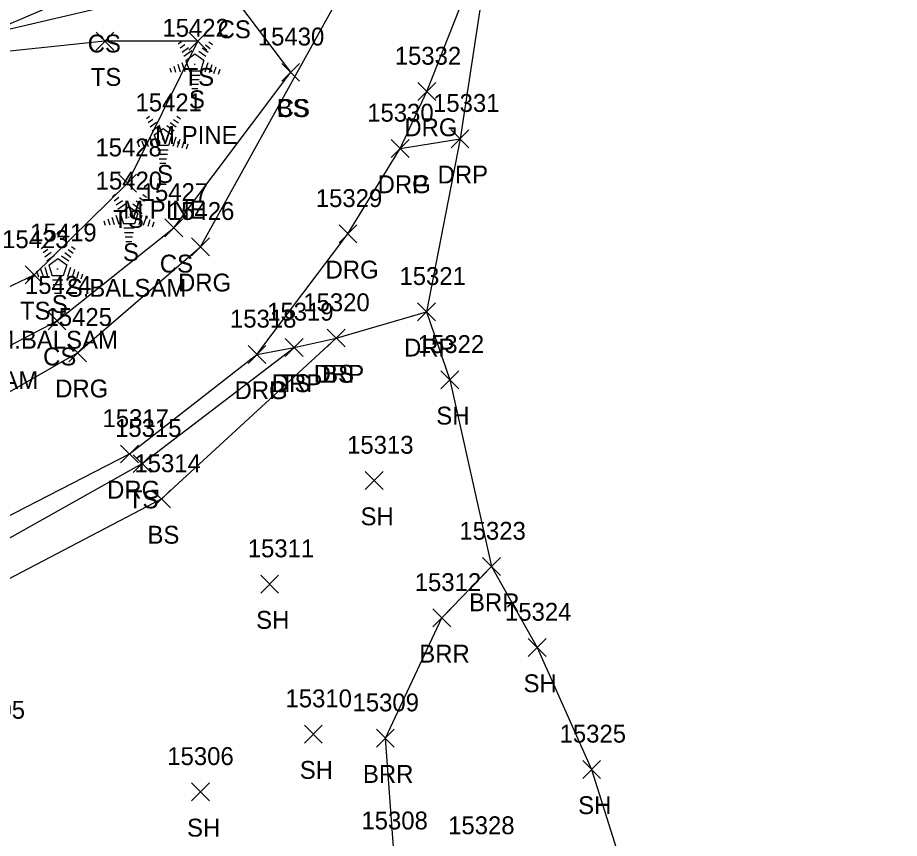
# Model space of a CAD drawing. Extents: x 1439173 to 1457902, y 641926 to 659889.
# Drawn here: x 1446237.5 to 1446336.2, y 653824.9 to 653916.7 of the extents above; entities that cross this region are included whole.
import ezdxf

# ---------------------------------------------------------------- set-up
doc = ezdxf.new("R2010")
doc.units = 0
for name, color, linetype in [('L_A', 7, 'Continuous'), ('L_C', 7, 'Continuous'), ('L_I', 7, 'Continuous'), ('L_TIC', 7, 'Continuous'), ('LABL', 7, 'Continuous'), ('LELB', 7, 'Continuous'), ('LSOGP', 7, 'Continuous'), ('LTC', 7, 'Continuous'), ('R_A', 7, 'Continuous'), ('R_I', 7, 'Continuous'), ('R_TIC', 7, 'Continuous'), ('RDG', 7, 'Continuous'), ('RDP', 7, 'Continuous')]:
    doc.layers.add(name, color=color, linetype=linetype)

msp = doc.modelspace()

# ---------------------------------------------------------------- linework, layer by layer
at = {"layer": 'L_TIC'}
for points in [[(1446246.313, 653913.05), (1446248.313, 653915.05)], [(1446248.313, 653913.05), (1446246.313, 653915.05)], [(1446256.697, 653913.061), (1446258.697, 653915.061)], [(1446258.697, 653913.061), (1446256.697, 653915.061)], [(1446267.092, 653909.569), (1446269.092, 653911.569)], [(1446269.092, 653909.569), (1446267.092, 653911.569)], [(1446267.092, 653909.569), (1446269.092, 653911.569)], [(1446269.092, 653909.569), (1446267.092, 653911.569)], [(1446248.829, 653897.164), (1446250.829, 653899.164)], [(1446250.829, 653897.164), (1446248.829, 653899.164)], [(1446254.008, 653892.166), (1446256.008, 653894.166)], [(1446256.008, 653892.166), (1446254.008, 653894.166)], [(1446238.393, 653886.901), (1446240.393, 653888.901)], [(1446240.393, 653886.901), (1446238.393, 653888.901)], [(1446240.948, 653881.777), (1446242.948, 653883.777)], [(1446242.948, 653881.777), (1446240.948, 653883.777)], [(1446272.177, 653879.839), (1446274.177, 653881.839)], [(1446274.177, 653879.839), (1446272.177, 653881.839)], [(1446267.489, 653878.79), (1446269.489, 653880.79)], [(1446269.489, 653878.79), (1446267.489, 653880.79)], [(1446284.897, 653875.164), (1446286.897, 653877.164)], [(1446286.897, 653875.164), (1446284.897, 653877.164)], [(1446250.466, 653865.788), (1446252.466, 653867.788)], [(1446252.466, 653865.788), (1446250.466, 653867.788)], [(1446276.426, 653863.897), (1446278.426, 653865.897)], [(1446278.426, 653863.897), (1446276.426, 653865.897)], [(1446252.627, 653861.836), (1446254.627, 653863.836)], [(1446254.627, 653861.836), (1446252.627, 653863.836)], [(1446289.559, 653854.276), (1446291.559, 653856.276)], [(1446291.559, 653854.276), (1446289.559, 653856.276)], [(1446264.744, 653852.314), (1446266.744, 653854.314)], [(1446266.744, 653852.314), (1446264.744, 653854.314)], [(1446283.995, 653848.532), (1446285.995, 653850.532)], [(1446285.995, 653848.532), (1446283.995, 653850.532)], [(1446294.664, 653845.219), (1446296.664, 653847.219)], [(1446296.664, 653845.219), (1446294.664, 653847.219)], [(1446269.622, 653835.53), (1446271.622, 653837.53)], [(1446271.622, 653835.53), (1446269.622, 653837.53)], [(1446277.689, 653835.077), (1446279.689, 653837.077)], [(1446279.689, 653835.077), (1446277.689, 653837.077)], [(1446300.772, 653831.582), (1446302.772, 653833.582)], [(1446302.772, 653831.582), (1446300.772, 653833.582)], [(1446257.008, 653829.07), (1446259.008, 653831.07)], [(1446259.008, 653829.07), (1446257.008, 653831.07)]]:
    msp.add_lwpolyline(points, dxfattribs=at)
at = {"layer": 'LABL'}
msp.add_lwpolyline([(1446325.138, 653754.014), (1446304.4, 653748.675), (1446271.311, 653735.212), (1446243.338, 653735.062), (1446233.051, 653759.356), (1446226.322, 653779.875), (1446220.113, 653792.847), (1446239.629, 653798.313), (1446256.906, 653809.351), (1446276.115, 653814.921), (1446279.675, 653822.869), (1446278.689, 653836.077), (1446284.995, 653849.532), (1446290.559, 653855.276)], dxfattribs=at)
at = {"layer": 'LELB'}
for points in [[(1446211.65, 653865.606), (1446225.405, 653874.125), (1446241.948, 653882.777), (1446255.008, 653893.166), (1446268.092, 653910.569), (1446261.477, 653919.381), (1446246.937, 653917.792), (1446233.47, 653914.648), (1446273.816, 653931.88), (1446279.056, 653950.302), (1446278.202, 653958.534)], [(1446206.55, 653862.367), (1446211.65, 653865.606), (1446222.886, 653880.086), (1446239.393, 653887.901), (1446249.829, 653898.164), (1446257.697, 653914.061), (1446247.313, 653914.05), (1446233.446, 653912.588), (1446227.158, 653912.14)], [(1446225.429, 653729.463), (1446209.133, 653772.776), (1446198.306, 653805.674), (1446193.549, 653831.71), (1446199.762, 653842.832), (1446210.826, 653846.542), (1446230.181, 653850.594), (1446253.627, 653862.836), (1446273.177, 653880.839)], [(1446222.087, 653728.459), (1446206.348, 653771.423), (1446194.374, 653804.893), (1446187.396, 653831.862), (1446189.115, 653839.351), (1446194.365, 653843.972), (1446198.947, 653846.276), (1446209.533, 653849.446), (1446228.782, 653854.095), (1446251.466, 653866.788), (1446268.489, 653879.79)]]:
    msp.add_lwpolyline(points, dxfattribs=at)
at = {"layer": 'LSOGP'}
msp.add_lwpolyline([(1446282.519, 654015.631), (1446313.942, 653985.086), (1446308.063, 653979.799), (1446302.185, 653974.511), (1446300.269, 653968.684), (1446298.353, 653962.857), (1446297.436, 653953.322), (1446296.519, 653943.787), (1446293.613, 653935.468), (1446290.707, 653927.148), (1446287.041, 653903.139), (1446283.285, 653883.779), (1446285.892, 653876.168), (1446290.562, 653855.278), (1446295.664, 653846.223), (1446301.768, 653832.587), (1446307.482, 653814.342), (1446316.419, 653791.612), (1446325.138, 653754.011), (1446336.203, 653721.138)], dxfattribs=at)
at = {"layer": 'LTC'}
for p, q in [((1446255.521, 653913.755), (1446255.876, 653914.013)), ((1446255.731, 653913.29), (1446256.26, 653913.674)), ((1446255.94, 653912.824), (1446256.644, 653913.335)), ((1446258.178, 653913.299), (1446258.857, 653912.805)), ((1446258.548, 653913.647), (1446259.098, 653913.248)), ((1446258.92, 653913.995), (1446259.339, 653913.691)), ((1446256.15, 653912.358), (1446257.028, 653912.996)), ((1446256.375, 653911.903), (1446257.386, 653912.638)), ((1446257.386, 653912.638), (1446258.383, 653911.913)), ((1446257.806, 653912.95), (1446258.616, 653912.362)), ((1446255.009, 653911.251), (1446255.221, 653910.599)), ((1446255.465, 653911.468), (1446255.736, 653910.632)), ((1446255.92, 653911.684), (1446256.251, 653910.665)), ((1446256.375, 653911.903), (1446256.762, 653910.71)), ((1446258.383, 653911.913), (1446257.992, 653910.71)), ((1446258.821, 653911.642), (1446258.483, 653910.602)), ((1446259.265, 653911.391), (1446258.978, 653910.507)), ((1446254.554, 653911.034), (1446254.706, 653910.566)), ((1446257.992, 653910.71), (1446256.762, 653910.71)), ((1446259.71, 653911.141), (1446259.473, 653910.412)), ((1446260.154, 653910.891), (1446259.968, 653910.317)), ((1446257.954, 653910.21), (1446256.809, 653910.21)), ((1446257.87, 653909.71), (1446256.882, 653909.71)), ((1446257.786, 653909.21), (1446256.955, 653909.21)), ((1446257.703, 653908.71), (1446257.028, 653908.71)), ((1446251.947, 653905.41), (1446252.301, 653905.668)), ((1446252.156, 653904.945), (1446252.686, 653905.329)), ((1446255.345, 653905.65), (1446255.764, 653905.346)), ((1446252.366, 653904.479), (1446253.07, 653904.99)), ((1446252.576, 653904.013), (1446253.454, 653904.651)), ((1446254.232, 653904.605), (1446255.041, 653904.017)), ((1446254.603, 653904.954), (1446255.282, 653904.46)), ((1446254.974, 653905.302), (1446255.524, 653904.903)), ((1446252.8, 653903.558), (1446253.812, 653904.293)), ((1446252.8, 653903.558), (1446253.187, 653902.365)), ((1446253.812, 653904.293), (1446254.809, 653903.568)), ((1446254.809, 653903.568), (1446254.418, 653902.365)), ((1446250.979, 653902.689), (1446251.131, 653902.221)), ((1446251.435, 653902.906), (1446251.646, 653902.254)), ((1446251.89, 653903.123), (1446252.161, 653902.287)), ((1446252.346, 653903.339), (1446252.676, 653902.32)), ((1446254.418, 653902.365), (1446253.187, 653902.365)), ((1446255.246, 653903.297), (1446254.909, 653902.257)), ((1446255.691, 653903.046), (1446255.404, 653902.162)), ((1446256.136, 653902.796), (1446255.899, 653902.067)), ((1446256.58, 653902.546), (1446256.393, 653901.972)), ((1446254.379, 653901.865), (1446253.235, 653901.865)), ((1446254.296, 653901.365), (1446253.307, 653901.365)), ((1446254.212, 653900.865), (1446253.38, 653900.865)), ((1446254.128, 653900.365), (1446253.453, 653900.365)), ((1446248.141, 653896.665), (1446248.496, 653896.923)), ((1446248.351, 653896.2), (1446248.88, 653896.584)), ((1446251.169, 653896.557), (1446251.718, 653896.158)), ((1446251.54, 653896.905), (1446251.959, 653896.601)), ((1446248.561, 653895.734), (1446249.264, 653896.245)), ((1446248.77, 653895.268), (1446249.649, 653895.906)), ((1446248.995, 653894.813), (1446250.006, 653895.548)), ((1446250.006, 653895.548), (1446251.004, 653894.823)), ((1446250.426, 653895.86), (1446251.236, 653895.272)), ((1446250.798, 653896.209), (1446251.477, 653895.715)), ((1446248.54, 653894.594), (1446248.871, 653893.575)), ((1446248.995, 653894.813), (1446249.382, 653893.62)), ((1446251.004, 653894.823), (1446250.612, 653893.62)), ((1446251.441, 653894.552), (1446251.103, 653893.512)), ((1446247.174, 653893.944), (1446247.326, 653893.476)), ((1446247.629, 653894.161), (1446247.841, 653893.509)), ((1446248.085, 653894.378), (1446248.356, 653893.542)), ((1446250.612, 653893.62), (1446249.382, 653893.62)), ((1446251.886, 653894.301), (1446251.598, 653893.417)), ((1446252.33, 653894.051), (1446252.093, 653893.322)), ((1446252.774, 653893.801), (1446252.588, 653893.227)), ((1446250.574, 653893.12), (1446249.429, 653893.12)), ((1446250.49, 653892.62), (1446249.502, 653892.62)), ((1446250.406, 653892.12), (1446249.575, 653892.12)), ((1446250.323, 653891.62), (1446249.648, 653891.62)), ((1446240.169, 653890.857), (1446240.523, 653891.115)), ((1446240.378, 653890.392), (1446240.907, 653890.776)), ((1446243.196, 653890.749), (1446243.745, 653890.35)), ((1446243.567, 653891.098), (1446243.986, 653890.793)), ((1446240.588, 653889.926), (1446241.292, 653890.437)), ((1446240.797, 653889.46), (1446241.676, 653890.098)), ((1446241.022, 653889.005), (1446242.034, 653889.74)), ((1446242.034, 653889.74), (1446243.031, 653889.015)), ((1446242.454, 653890.053), (1446243.263, 653889.464)), ((1446242.825, 653890.401), (1446243.504, 653889.907)), ((1446240.112, 653888.57), (1446240.383, 653887.734)), ((1446240.567, 653888.786), (1446240.898, 653887.767)), ((1446241.022, 653889.005), (1446241.409, 653887.812)), ((1446243.031, 653889.015), (1446242.64, 653887.812)), ((1446243.468, 653888.744), (1446243.13, 653887.704)), ((1446239.201, 653888.136), (1446239.353, 653887.668)), ((1446239.657, 653888.353), (1446239.868, 653887.701)), ((1446242.64, 653887.812), (1446241.409, 653887.812)), ((1446243.913, 653888.493), (1446243.625, 653887.609)), ((1446244.357, 653888.243), (1446244.12, 653887.514)), ((1446244.802, 653887.993), (1446244.615, 653887.419)), ((1446242.601, 653887.312), (1446241.457, 653887.312)), ((1446242.517, 653886.812), (1446241.529, 653886.812)), ((1446242.434, 653886.312), (1446241.602, 653886.312)), ((1446242.35, 653885.812), (1446241.675, 653885.812))]:
    msp.add_line(p, q, dxfattribs=at)
at = {"layer": 'R_TIC'}
for points in [[(1446282.325, 653907.419), (1446284.325, 653909.419)], [(1446284.325, 653907.419), (1446282.325, 653909.419)], [(1446286.046, 653902.136), (1446288.046, 653904.136)], [(1446288.046, 653902.136), (1446286.046, 653904.136)], [(1446279.333, 653901.047), (1446281.333, 653903.047)], [(1446281.333, 653901.047), (1446279.333, 653903.047)], [(1446279.333, 653901.047), (1446281.333, 653903.047)], [(1446281.333, 653901.047), (1446279.333, 653903.047)], [(1446273.502, 653891.495), (1446275.502, 653893.495)], [(1446275.502, 653891.495), (1446273.502, 653893.495)], [(1446257, 653890.052), (1446259, 653892.052)], [(1446259, 653890.052), (1446257, 653892.052)], [(1446282.284, 653882.776), (1446284.284, 653884.776)], [(1446284.284, 653882.776), (1446282.284, 653884.776)], [(1446272.177, 653879.839), (1446274.177, 653881.839)], [(1446274.177, 653879.839), (1446272.177, 653881.839)], [(1446267.489, 653878.79), (1446269.489, 653880.79)], [(1446269.489, 653878.79), (1446267.489, 653880.79)], [(1446243.252, 653878.198), (1446245.252, 653880.198)], [(1446245.252, 653878.198), (1446243.252, 653880.198)], [(1446263.323, 653878.007), (1446265.323, 653880.007)], [(1446265.323, 653878.007), (1446263.323, 653880.007)], [(1446263.323, 653878.007), (1446265.323, 653880.007)], [(1446265.323, 653878.007), (1446263.323, 653880.007)], [(1446249.06, 653866.875), (1446251.06, 653868.875)], [(1446251.06, 653866.875), (1446249.06, 653868.875)]]:
    msp.add_lwpolyline(points, dxfattribs=at)
at = {"layer": 'RDG'}
for points in [[(1446206.55, 653862.367), (1446212.839, 653863.321), (1446227.684, 653869.711), (1446244.252, 653879.198), (1446258, 653891.052), (1446280.553, 653931.753), (1446284.073, 653950.035), (1446284.488, 653959.383), (1446279.494, 653975.475), (1446266.962, 653984.348)], [(1446211.855, 653852.943), (1446228.136, 653856.628), (1446250.06, 653867.875), (1446264.323, 653879.007), (1446274.502, 653892.495), (1446280.333, 653902.047), (1446283.325, 653908.419), (1446290.709, 653927.144), (1446296.519, 653943.782), (1446298.352, 653962.852), (1446302.181, 653974.503), (1446313.941, 653985.081)]]:
    msp.add_lwpolyline(points, dxfattribs=at)
at = {"layer": 'RDP'}
for points in [[(1446280.333, 653902.047), (1446287.046, 653903.136)], [(1446264.323, 653879.007), (1446268.489, 653879.79), (1446273.177, 653880.839), (1446283.284, 653883.776)]]:
    msp.add_lwpolyline(points, dxfattribs=at)

# ---------------------------------------------------------------- texts
at = {"layer": 'L_A'}
for s, p in [('CS', (1446259.918, 653914.381)), ('CS', (1446245.378, 653912.792)), ('TS', (1446245.723, 653909.05)), ('TS', (1446256.106, 653909.061)), ('S', (1446256.712, 653906.547)), ('CS', (1446266.533, 653905.569)), ('BS', (1446266.533, 653905.569)), ('S', (1446253.138, 653898.202)), ('TS', (1446248.239, 653893.164)), ('S', (1446249.332, 653889.457)), ('CS', (1446253.449, 653888.166)), ('S', (1446241.359, 653883.649)), ('TS', (1446237.803, 653882.901)), ('CS', (1446240.389, 653877.777)), ('BS', (1446271.618, 653875.839)), ('TS', (1446266.898, 653874.79)), ('SH', (1446284.385, 653871.164)), ('TS', (1446249.876, 653861.788)), ('SH', (1446275.914, 653859.897)), ('BS', (1446252.068, 653857.836)), ('BRR', (1446288.047, 653850.276)), ('SH', (1446264.232, 653848.314)), ('BRR', (1446282.483, 653844.532)), ('SH', (1446294.152, 653841.219)), ('SH', (1446269.11, 653831.53)), ('BRR', (1446276.178, 653831.077)), ('SH', (1446300.26, 653827.582)), ('SH', (1446256.497, 653825.07))]:
    msp.add_text(s, height=2, dxfattribs=at).set_placement(p)
at = {"layer": 'L_C'}
for s, p in [('M.PINE', (1446252.932, 653902.547)), ('M.PINE', (1446249.358, 653894.202)), ('S.BALSAM', (1446243.033, 653885.457)), ('M.BALSAM', (1446234.934, 653879.649)), ('M.BALSAM', (1446226.02, 653875.128))]:
    msp.add_text(s, height=2, dxfattribs=at).set_placement(p)
at = {"layer": 'L_I'}
for s, p in [('15422', (1446253.736, 653914.547)), ('15430', (1446264.415, 653913.569)), ('15430', (1446264.415, 653913.569)), ('15421', (1446250.728, 653906.202)), ('15428', (1446246.239, 653901.164)), ('15420', (1446246.269, 653897.457)), ('15427', (1446251.418, 653896.166)), ('15419', (1446238.942, 653891.649)), ('15423', (1446235.803, 653890.901)), ('15424', (1446238.357, 653885.777)), ('15320', (1446269.5, 653883.839)), ('15319', (1446265.457, 653882.79)), ('15322', (1446282.307, 653879.164)), ('15315', (1446248.443, 653869.788)), ('15313', (1446274.403, 653867.897)), ('15314', (1446250.604, 653865.836)), ('15323', (1446286.968, 653858.276)), ('15311', (1446263.287, 653856.314)), ('15312', (1446281.971, 653852.532)), ('15324', (1446292.074, 653849.219)), ('15310', (1446267.511, 653839.53)), ('15305', (1446230.933, 653838.251)), ('15309', (1446275.012, 653839.077)), ('15325', (1446298.181, 653835.582)), ('15306', (1446254.284, 653833.07)), ('15308', (1446276.006, 653825.869)), ('15328', (1446285.711, 653825.334))]:
    msp.add_text(s, height=2, dxfattribs=at).set_placement(p)
at = {"layer": 'LTC'}
for p in [(1446257.269, 653911.651), (1446253.694, 653903.306), (1446249.889, 653894.561), (1446241.916, 653888.753)]:
    msp.add_text('.', height=1.037, rotation=270, dxfattribs=at).set_placement(p)
at = {"layer": 'R_A'}
for s, p in [('DRG', (1446280.813, 653903.419)), ('DRP', (1446284.534, 653898.136)), ('DRG', (1446277.822, 653897.047)), ('DRP', (1446277.822, 653897.047)), ('DRG', (1446271.99, 653887.495)), ('DRG', (1446255.488, 653886.052)), ('DRP', (1446280.773, 653878.776)), ('DRP', (1446270.665, 653875.839)), ('DRP', (1446265.977, 653874.79)), ('DRG', (1446241.74, 653874.198)), ('DRG', (1446261.812, 653874.007)), ('DRP', (1446261.812, 653874.007)), ('DRG', (1446247.549, 653862.875))]:
    msp.add_text(s, height=2, dxfattribs=at).set_placement(p)
at = {"layer": 'R_I'}
for s, p in [('15332', (1446279.734, 653911.419)), ('15331', (1446284.022, 653906.136)), ('15330', (1446276.656, 653905.047)), ('15330', (1446276.656, 653905.047)), ('15329', (1446270.903, 653895.495)), ('15426', (1446254.354, 653894.052)), ('15321', (1446280.261, 653886.776)), ('15320', (1446269.5, 653883.839)), ('15319', (1446265.457, 653882.79)), ('15425', (1446240.661, 653882.198)), ('15318', (1446261.3, 653882.007)), ('15318', (1446261.3, 653882.007)), ('15317', (1446247.037, 653870.875))]:
    msp.add_text(s, height=2, dxfattribs=at).set_placement(p)

doc.saveas('drawing.dxf')
